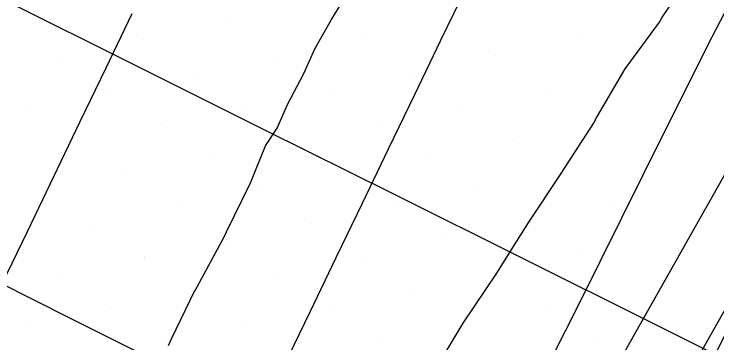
# Model space of a CAD drawing. Extents: x 2354170 to 2357230, y 866100 to 868290.
# Drawn here: x 2355771.13 to 2355800.25, y 867182.36 to 867196 of the extents above; entities that cross this region are included whole.
import ezdxf

# ---------------------------------------------------------------- set-up
doc = ezdxf.new("R2010")
doc.units = 0
for name, color, linetype in [('Default', 7, 'Continuous'), ('DTM Contours Minor', 7, 'Continuous'), ('Exist DTM Breakline', 7, 'Continuous'), ('Exist DTM Scan Elevation Point', 7, 'Continuous'), ('Exist Roads EOP', 7, 'Continuous'), ('Exist Structure Major Box Culvert or Tunnel Topo', 7, 'Continuous'), ('Scratch_Level_0', 7, 'Continuous'), ('Scratch_Level_4', 7, 'Continuous')]:
    doc.layers.add(name, color=color, linetype=linetype)

msp = doc.modelspace()

# ---------------------------------------------------------------- linework, layer by layer
at = {"layer": 'Default'}
for points in [[(2355788.503, 867181.131), (2355789.733, 867183.177), (2355789.739, 867183.187), (2355791.132, 867185.249), (2355791.799, 867186.322), (2355792.449, 867187.376), (2355793.817, 867189.43), (2355793.832, 867189.458), (2355795.155, 867191.506), (2355795.185, 867191.56), (2355795.22, 867191.626), (2355796.446, 867193.724), (2355797.86, 867195.665), (2355797.915, 867195.75), (2355797.97, 867195.84), (2355799.303, 867197.829)], [(2355777.529, 867182.259), (2355777.65, 867182.529), (2355778.624, 867184.531), (2355778.625, 867184.532), (2355778.629, 867184.539), (2355779.825, 867186.734), (2355779.933, 867186.962), (2355780.922, 867189.006), (2355781.549, 867190.54), (2355782.027, 867191.273), (2355782.464, 867192.251), (2355783.133, 867193.539), (2355783.586, 867194.563), (2355784.277, 867195.779), (2355785.087, 867197.089)], [(2355780.563, 867152.28), (2355786.089, 867162.233), (2355787.58, 867165.301), (2355789.099, 867168.504), (2355790.781, 867171.873), (2355792.539, 867175.124), (2355794.19, 867178.04), (2355800.981, 867190.082)]]:
    msp.add_lwpolyline(points, dxfattribs=at)
at = {"layer": 'DTM Contours Minor'}
msp.add_lwpolyline([(2355776.191, 867139.194), (2355777.931, 867142.357), (2355778.789, 867143.807), (2355779.479, 867145.398), (2355780.266, 867147.011), (2355791.662, 867167.537), (2355792.065, 867168.366), (2355792.476, 867169.231), (2355792.93, 867170.142), (2355793.405, 867171.02), (2355793.851, 867171.808), (2355805.599, 867192.638), (2355797.773, 867177.142)], dxfattribs=at)
at = {"layer": 'Exist DTM Breakline'}
for points in [[(2355789.88, 867197.159), (2355788.799, 867194.905), (2355787.716, 867192.652), (2355786.632, 867190.399), (2355785.548, 867188.146), (2355784.465, 867185.893), (2355783.382, 867183.64), (2355782.299, 867181.387), (2355781.217, 867179.133), (2355780.134, 867176.88), (2355779.052, 867174.626), (2355777.97, 867172.372), (2355776.887, 867170.119), (2355775.805, 867167.865), (2355774.722, 867165.612), (2355773.638, 867163.359), (2355772.554, 867161.106), (2355771.471, 867158.853), (2355770.388, 867156.6), (2355769.306, 867154.346)], [(2355756.588, 867155.445), (2355757.662, 867157.702), (2355758.737, 867159.959), (2355759.811, 867162.217), (2355760.886, 867164.474), (2355761.96, 867166.731), (2355763.035, 867168.989), (2355764.118, 867171.242), (2355765.201, 867173.495), (2355766.284, 867175.748), (2355767.367, 867178.001), (2355768.45, 867180.255), (2355769.533, 867182.508), (2355770.616, 867184.761), (2355771.699, 867187.014), (2355772.782, 867189.268), (2355773.865, 867191.521), (2355774.948, 867193.774), (2355776.031, 867196.027)]]:
    msp.add_lwpolyline(points, dxfattribs=at)
at = {"layer": 'Exist DTM Scan Elevation Point'}
for p, q in [((2355779.972, 867195.63), (2355779.972, 867195.63)), ((2355788.985, 867195.662), (2355788.985, 867195.662)), ((2355797.999, 867195.694), (2355797.999, 867195.694)), ((2355776.507, 867194.925), (2355776.507, 867194.925)), ((2355785.521, 867194.957), (2355785.521, 867194.957)), ((2355794.535, 867194.988), (2355794.535, 867194.988)), ((2355773.043, 867194.219), (2355773.043, 867194.219)), ((2355782.057, 867194.251), (2355782.057, 867194.251)), ((2355791.07, 867194.283), (2355791.07, 867194.283)), ((2355787.606, 867193.577), (2355787.606, 867193.577)), ((2355796.62, 867193.609), (2355796.62, 867193.609)), ((2355778.592, 867193.545), (2355778.592, 867193.545)), ((2355775.128, 867192.84), (2355775.128, 867192.84)), ((2355784.142, 867192.872), (2355784.142, 867192.872)), ((2355793.155, 867192.903), (2355793.155, 867192.903)), ((2355771.663, 867192.134), (2355771.663, 867192.134)), ((2355780.677, 867192.166), (2355780.677, 867192.166)), ((2355789.691, 867192.198), (2355789.691, 867192.198)), ((2355777.213, 867191.461), (2355777.213, 867191.461)), ((2355786.227, 867191.492), (2355786.227, 867191.492)), ((2355795.24, 867191.524), (2355795.24, 867191.524)), ((2355773.748, 867190.755), (2355773.748, 867190.755)), ((2355782.762, 867190.787), (2355782.762, 867190.787)), ((2355791.776, 867190.818), (2355791.776, 867190.818)), ((2355779.298, 867190.081), (2355779.298, 867190.081)), ((2355788.312, 867190.113), (2355788.312, 867190.113)), ((2355775.833, 867189.376), (2355775.833, 867189.376)), ((2355784.847, 867189.407), (2355784.847, 867189.407)), ((2355793.861, 867189.439), (2355793.861, 867189.439)), ((2355772.369, 867188.67), (2355772.369, 867188.67)), ((2355781.383, 867188.702), (2355781.383, 867188.702)), ((2355790.397, 867188.733), (2355790.397, 867188.733)), ((2355795.946, 867188.059), (2355795.946, 867188.059)), ((2355777.918, 867187.996), (2355777.918, 867187.996)), ((2355786.932, 867188.028), (2355786.932, 867188.028)), ((2355774.454, 867187.291), (2355774.454, 867187.291)), ((2355783.468, 867187.322), (2355783.468, 867187.322)), ((2355792.482, 867187.354), (2355792.482, 867187.354)), ((2355780.003, 867186.617), (2355780.003, 867186.617)), ((2355789.017, 867186.648), (2355789.017, 867186.648)), ((2355776.539, 867185.911), (2355776.539, 867185.911)), ((2355785.553, 867185.943), (2355785.553, 867185.943)), ((2355794.567, 867185.974), (2355794.567, 867185.974)), ((2355773.074, 867185.206), (2355773.074, 867185.206)), ((2355782.088, 867185.237), (2355782.088, 867185.237)), ((2355791.102, 867185.269), (2355791.102, 867185.269)), ((2355787.638, 867184.563), (2355787.638, 867184.563)), ((2355778.624, 867184.532), (2355778.624, 867184.532)), ((2355775.159, 867183.826), (2355775.159, 867183.826)), ((2355784.173, 867183.858), (2355784.173, 867183.858)), ((2355793.187, 867183.889), (2355793.187, 867183.889)), ((2355771.695, 867183.121), (2355771.695, 867183.121)), ((2355780.709, 867183.152), (2355780.709, 867183.152)), ((2355789.723, 867183.184), (2355789.723, 867183.184)), ((2355777.244, 867182.447), (2355777.244, 867182.447)), ((2355786.258, 867182.478), (2355786.258, 867182.478))]:
    msp.add_line(p, q, dxfattribs=at)
at = {"layer": 'Exist Roads EOP'}
msp.add_lwpolyline([(2355802.61, 867200.019), (2355799.852, 867194.69), (2355797.172, 867189.323), (2355794.511, 867183.945), (2355791.808, 867178.588), (2355789.078, 867173.245), (2355786.336, 867167.908), (2355783.589, 867162.574), (2355780.842, 867157.24), (2355778.097, 867151.905)], dxfattribs=at)
at = {"layer": 'Exist Structure Major Box Culvert or Tunnel Topo'}
msp.add_lwpolyline([(2355727.786, 867217.987), (2355733.156, 867215.311), (2355738.527, 867212.636), (2355743.898, 867209.962), (2355749.269, 867207.288), (2355754.639, 867204.612), (2355760.009, 867201.936), (2355765.379, 867199.259), (2355770.748, 867196.58), (2355776.116, 867193.899), (2355781.483, 867191.218), (2355786.851, 867188.538), (2355792.22, 867185.859), (2355797.588, 867183.179), (2355802.957, 867180.502), (2355808.328, 867177.827), (2355813.699, 867175.153), (2355819.062, 867172.464), (2355824.401, 867169.727), (2355829.729, 867166.969), (2355834.221, 867164.641)], dxfattribs=at)
at = {"layer": 'Scratch_Level_0'}
for p, q in [((2355773.042, 867194.22), (2355773.042, 867194.22)), ((2355775.127, 867192.84), (2355775.127, 867192.84)), ((2355771.663, 867192.135), (2355771.663, 867192.135)), ((2355777.212, 867191.461), (2355777.212, 867191.461)), ((2355773.748, 867190.755), (2355773.748, 867190.755)), ((2355779.297, 867190.082), (2355779.297, 867190.082)), ((2355775.833, 867189.376), (2355775.833, 867189.376)), ((2355772.368, 867188.67), (2355772.368, 867188.67)), ((2355781.382, 867188.702), (2355781.382, 867188.702)), ((2355777.918, 867187.997), (2355777.918, 867187.997)), ((2355786.931, 867188.028), (2355786.931, 867188.028)), ((2355774.453, 867187.291), (2355774.453, 867187.291)), ((2355783.467, 867187.323), (2355783.467, 867187.323)), ((2355780.003, 867186.617), (2355780.003, 867186.617)), ((2355789.016, 867186.649), (2355789.016, 867186.649)), ((2355776.538, 867185.912), (2355776.538, 867185.912)), ((2355785.552, 867185.943), (2355785.552, 867185.943)), ((2355773.074, 867185.206), (2355773.074, 867185.206)), ((2355782.088, 867185.238), (2355782.088, 867185.238)), ((2355791.101, 867185.269), (2355791.101, 867185.269)), ((2355787.637, 867184.564), (2355787.637, 867184.564)), ((2355778.623, 867184.532), (2355778.623, 867184.532)), ((2355775.159, 867183.827), (2355775.159, 867183.827)), ((2355784.173, 867183.858), (2355784.173, 867183.858)), ((2355793.186, 867183.89), (2355793.186, 867183.89)), ((2355771.694, 867183.121), (2355771.694, 867183.121)), ((2355780.708, 867183.153), (2355780.708, 867183.153)), ((2355789.722, 867183.184), (2355789.722, 867183.184)), ((2355795.271, 867182.511), (2355795.271, 867182.511)), ((2355777.244, 867182.447), (2355777.244, 867182.447)), ((2355786.257, 867182.479), (2355786.257, 867182.479))]:
    msp.add_line(p, q, dxfattribs=at)
at = {"layer": 'Scratch_Level_4'}
msp.add_lwpolyline([(2355755.949, 867192.182), (2355758.185, 867191.064), (2355760.42, 867189.944), (2355762.655, 867188.824), (2355764.889, 867187.702), (2355767.123, 867186.579), (2355769.356, 867185.456), (2355771.59, 867184.333), (2355773.823, 867183.209), (2355776.056, 867182.086), (2355778.29, 867180.962), (2355780.523, 867179.839), (2355782.757, 867178.716), (2355784.991, 867177.594), (2355787.225, 867176.473), (2355789.46, 867175.352), (2355791.694, 867174.231), (2355793.929, 867173.111), (2355796.161, 867171.992), (2355798.395, 867170.872), (2355800.629, 867169.751)], dxfattribs=at)

doc.saveas('drawing.dxf')
